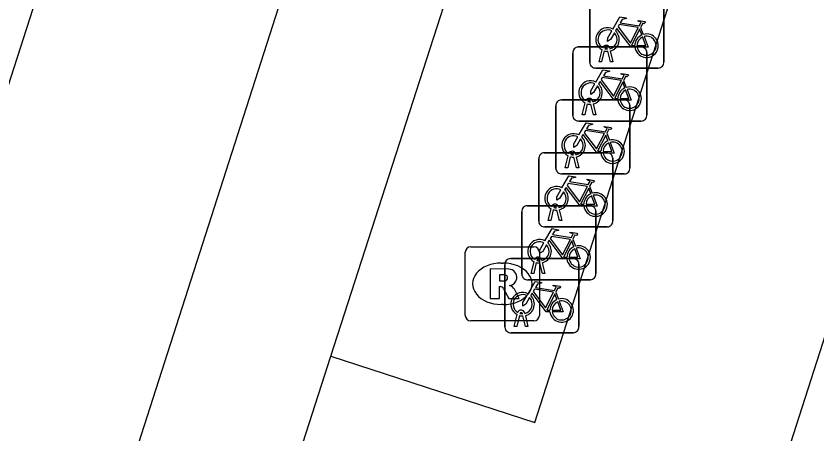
# Model space of a CAD drawing. Extents: x 160676 to 161153, y 383244 to 383713.
# Drawn here: x 161088.54 to 161099.34, y 383366.59 to 383372.23 of the extents above; entities that cross this region are included whole.
import ezdxf

# ---------------------------------------------------------------- set-up
doc = ezdxf.new("R2010")
doc.units = 0
for name, color, linetype in [('IMGEO_Fietsenrek', 7, 'Continuous'), ('IMGEO_Fietspad_gesloten', 7, 'Continuous'), ('IMGEO_Pand', 7, 'Continuous'), ('IMGEO_Rijbaan_lokaal_open', 7, 'Continuous'), ('IMGEO_Rioolput', 7, 'Continuous'), ('IMGEO_Voetpad_open', 7, 'Continuous')]:
    doc.layers.add(name, color=color, linetype=linetype)

msp = doc.modelspace()

# ---------------------------------------------------------------- linework, layer by layer
at = {"layer": 'IMGEO_Fietsenrek'}
for p, q in [((161096.285, 383371.604), (161096.285, 383372.445)), ((161096.285, 383372.445), (161096.285, 383371.604)), ((161097.285, 383372.454), (161097.285, 383371.613)), ((161097.285, 383371.613), (161097.285, 383372.454)), ((161096.972, 383372.078), (161097.008, 383371.983)), ((161096.056, 383370.889), (161096.056, 383371.73)), ((161096.056, 383371.73), (161096.056, 383370.889)), ((161096.131, 383371.814), (161096.972, 383371.814)), ((161096.972, 383371.814), (161096.131, 383371.814)), ((161096.412, 383371.613), (161096.451, 383371.773)), ((161096.481, 383371.761), (161096.446, 383371.613)), ((161096.523, 383371.785), (161096.522, 383371.789)), ((161096.564, 383371.613), (161096.53, 383371.755)), ((161096.554, 383371.796), (161096.555, 383371.789)), ((161096.562, 383371.759), (161096.597, 383371.613)), ((161097.056, 383371.739), (161097.056, 383370.898)), ((161097.056, 383370.898), (161097.056, 383371.739)), ((161096.446, 383371.613), (161096.412, 383371.613)), ((161096.597, 383371.613), (161096.564, 383371.613)), ((161097.21, 383371.529), (161096.369, 383371.529)), ((161096.369, 383371.529), (161097.21, 383371.529)), ((161096.743, 383371.363), (161096.779, 383371.268)), ((161095.902, 383371.1), (161096.743, 383371.1)), ((161096.743, 383371.1), (161095.902, 383371.1)), ((161096.294, 383371.07), (161096.293, 383371.074)), ((161096.325, 383371.081), (161096.326, 383371.074)), ((161095.827, 383370.175), (161095.827, 383371.016)), ((161095.827, 383371.016), (161095.827, 383370.175)), ((161096.183, 383370.898), (161096.222, 383371.058)), ((161096.252, 383371.046), (161096.217, 383370.898)), ((161096.335, 383370.898), (161096.301, 383371.04)), ((161096.333, 383371.044), (161096.368, 383370.898)), ((161096.827, 383371.025), (161096.827, 383370.184)), ((161096.827, 383370.184), (161096.827, 383371.025)), ((161096.217, 383370.898), (161096.183, 383370.898)), ((161096.368, 383370.898), (161096.335, 383370.898)), ((161096.981, 383370.814), (161096.14, 383370.814)), ((161096.14, 383370.814), (161096.981, 383370.814)), ((161096.514, 383370.649), (161096.55, 383370.554)), ((161095.672, 383370.386), (161096.513, 383370.386)), ((161096.513, 383370.386), (161095.672, 383370.386)), ((161095.954, 383370.184), (161095.993, 383370.344)), ((161096.023, 383370.332), (161095.988, 383370.184)), ((161096.065, 383370.356), (161096.064, 383370.36)), ((161096.106, 383370.184), (161096.072, 383370.326)), ((161096.096, 383370.367), (161096.097, 383370.36)), ((161096.104, 383370.33), (161096.139, 383370.184)), ((161095.597, 383369.461), (161095.597, 383370.302)), ((161095.597, 383370.302), (161095.597, 383369.461)), ((161096.597, 383370.311), (161096.597, 383369.47)), ((161096.597, 383369.47), (161096.597, 383370.311)), ((161096.752, 383370.1), (161095.911, 383370.1)), ((161095.911, 383370.1), (161096.752, 383370.1)), ((161095.988, 383370.184), (161095.954, 383370.184)), ((161096.139, 383370.184), (161096.106, 383370.184)), ((161096.284, 383369.935), (161096.32, 383369.84)), ((161095.443, 383369.672), (161096.284, 383369.672)), ((161096.284, 383369.672), (161095.443, 383369.672)), ((161095.368, 383368.747), (161095.368, 383369.588)), ((161095.368, 383369.588), (161095.368, 383368.747)), ((161095.724, 383369.47), (161095.763, 383369.63)), ((161095.793, 383369.618), (161095.758, 383369.47)), ((161095.835, 383369.642), (161095.834, 383369.646)), ((161095.876, 383369.47), (161095.842, 383369.612)), ((161095.866, 383369.653), (161095.867, 383369.646)), ((161095.874, 383369.616), (161095.909, 383369.47)), ((161096.368, 383369.597), (161096.368, 383368.756)), ((161096.368, 383368.756), (161096.368, 383369.597)), ((161095.758, 383369.47), (161095.724, 383369.47)), ((161095.909, 383369.47), (161095.876, 383369.47)), ((161096.522, 383369.386), (161095.681, 383369.386)), ((161095.681, 383369.386), (161096.522, 383369.386)), ((161096.055, 383369.221), (161096.091, 383369.126)), ((161095.214, 383368.958), (161096.055, 383368.958)), ((161096.055, 383368.958), (161095.214, 383368.958)), ((161095.495, 383368.756), (161095.534, 383368.916)), ((161095.606, 383368.928), (161095.605, 383368.932)), ((161095.637, 383368.939), (161095.638, 383368.932)), ((161095.139, 383368.033), (161095.139, 383368.874)), ((161095.139, 383368.874), (161095.139, 383368.033)), ((161095.564, 383368.904), (161095.529, 383368.756)), ((161095.647, 383368.756), (161095.613, 383368.898)), ((161095.645, 383368.902), (161095.68, 383368.756)), ((161096.139, 383368.883), (161096.139, 383368.042)), ((161096.139, 383368.042), (161096.139, 383368.883)), ((161095.529, 383368.756), (161095.495, 383368.756)), ((161095.68, 383368.756), (161095.647, 383368.756)), ((161096.293, 383368.672), (161095.452, 383368.672)), ((161095.452, 383368.672), (161096.293, 383368.672)), ((161095.826, 383368.507), (161095.862, 383368.412)), ((161095.266, 383368.042), (161095.305, 383368.202)), ((161095.335, 383368.19), (161095.3, 383368.042)), ((161095.377, 383368.214), (161095.376, 383368.218)), ((161095.418, 383368.042), (161095.384, 383368.184)), ((161095.408, 383368.225), (161095.409, 383368.218)), ((161095.416, 383368.188), (161095.451, 383368.042)), ((161096.064, 383367.958), (161095.223, 383367.958)), ((161095.223, 383367.958), (161096.064, 383367.958)), ((161095.3, 383368.042), (161095.266, 383368.042)), ((161095.451, 383368.042), (161095.418, 383368.042))]:
    msp.add_line(p, q, dxfattribs=at)
for points in [[(161096.598, 383372.055), (161096.693, 383372.219), (161096.779, 383372.205), (161096.781, 383372.196), (161096.725, 383372.185), (161096.698, 383372.14), (161096.954, 383372.099)], [(161096.954, 383372.099), (161096.979, 383372.148), (161096.973, 383372.152), (161096.95, 383372.156), (161096.938, 383372.163), (161096.937, 383372.166), (161096.939, 383372.171), (161097.034, 383372.156), (161097.036, 383372.146), (161097.026, 383372.133), (161097.014, 383372.127), (161097, 383372.133), (161096.972, 383372.078)], [(161096.894, 383371.811), (161096.844, 383371.811), (161096.653, 383372.062), (161096.634, 383372.03)], [(161096.941, 383372.074), (161096.684, 383372.115), (161096.667, 383372.086), (161096.834, 383371.866), (161096.941, 383372.074)], [(161096.989, 383371.976), (161096.959, 383372.053), (161096.85, 383371.835), (161096.893, 383371.835)], [(161096.619, 383372.003), (161096.567, 383371.913), (161096.527, 383371.888), (161096.528, 383371.935), (161096.583, 383372.029)], [(161096.923, 383371.835), (161097.043, 383371.834), (161096.999, 383371.948)], [(161097.019, 383371.955), (161097.074, 383371.81), (161096.924, 383371.81)], [(161096.369, 383371.34), (161096.464, 383371.504), (161096.55, 383371.49), (161096.552, 383371.481), (161096.496, 383371.47), (161096.469, 383371.425), (161096.725, 383371.384)], [(161096.712, 383371.359), (161096.455, 383371.4), (161096.438, 383371.371), (161096.605, 383371.151), (161096.712, 383371.359)], [(161096.725, 383371.384), (161096.75, 383371.433), (161096.744, 383371.437), (161096.721, 383371.441), (161096.709, 383371.448), (161096.708, 383371.451), (161096.71, 383371.456), (161096.805, 383371.441), (161096.807, 383371.431), (161096.797, 383371.418), (161096.785, 383371.412), (161096.771, 383371.418), (161096.743, 383371.363)], [(161096.39, 383371.288), (161096.338, 383371.198), (161096.298, 383371.173), (161096.299, 383371.22), (161096.354, 383371.314)], [(161096.665, 383371.096), (161096.615, 383371.096), (161096.424, 383371.347), (161096.405, 383371.315)], [(161096.76, 383371.261), (161096.73, 383371.338), (161096.621, 383371.12), (161096.664, 383371.12)], [(161096.694, 383371.12), (161096.814, 383371.119), (161096.77, 383371.233)], [(161096.79, 383371.24), (161096.845, 383371.095), (161096.695, 383371.095)], [(161096.14, 383370.626), (161096.235, 383370.79), (161096.321, 383370.776), (161096.323, 383370.767), (161096.267, 383370.756), (161096.24, 383370.711), (161096.496, 383370.67)], [(161096.483, 383370.645), (161096.226, 383370.686), (161096.209, 383370.657), (161096.376, 383370.437), (161096.483, 383370.645)], [(161096.496, 383370.67), (161096.521, 383370.719), (161096.515, 383370.723), (161096.492, 383370.727), (161096.48, 383370.734), (161096.479, 383370.737), (161096.481, 383370.742), (161096.576, 383370.727), (161096.578, 383370.717), (161096.568, 383370.704), (161096.556, 383370.698), (161096.542, 383370.704), (161096.514, 383370.649)], [(161096.161, 383370.574), (161096.109, 383370.484), (161096.069, 383370.459), (161096.07, 383370.506), (161096.125, 383370.6)], [(161096.436, 383370.382), (161096.386, 383370.382), (161096.195, 383370.633), (161096.176, 383370.601)], [(161096.531, 383370.547), (161096.501, 383370.624), (161096.392, 383370.406), (161096.435, 383370.406)], [(161096.465, 383370.406), (161096.585, 383370.405), (161096.541, 383370.519)], [(161096.561, 383370.526), (161096.616, 383370.381), (161096.466, 383370.381)], [(161095.91, 383369.912), (161096.005, 383370.076), (161096.091, 383370.062), (161096.093, 383370.053), (161096.037, 383370.042), (161096.01, 383369.997), (161096.266, 383369.956)], [(161096.266, 383369.956), (161096.291, 383370.005), (161096.285, 383370.009), (161096.262, 383370.013), (161096.25, 383370.02), (161096.249, 383370.023), (161096.251, 383370.028), (161096.346, 383370.013), (161096.348, 383370.003), (161096.338, 383369.99), (161096.326, 383369.984), (161096.312, 383369.99), (161096.284, 383369.935)], [(161095.931, 383369.86), (161095.879, 383369.77), (161095.839, 383369.745), (161095.84, 383369.792), (161095.895, 383369.886)], [(161096.206, 383369.668), (161096.156, 383369.668), (161095.965, 383369.919), (161095.946, 383369.887)], [(161096.253, 383369.931), (161095.996, 383369.972), (161095.979, 383369.943), (161096.146, 383369.723), (161096.253, 383369.931)], [(161096.301, 383369.833), (161096.271, 383369.91), (161096.162, 383369.692), (161096.205, 383369.692)], [(161096.235, 383369.692), (161096.355, 383369.691), (161096.311, 383369.805)], [(161096.331, 383369.812), (161096.386, 383369.667), (161096.236, 383369.667)], [(161095.681, 383369.198), (161095.776, 383369.362), (161095.862, 383369.348), (161095.864, 383369.339), (161095.808, 383369.328), (161095.781, 383369.283), (161096.037, 383369.242)], [(161096.024, 383369.217), (161095.767, 383369.258), (161095.75, 383369.229), (161095.917, 383369.009), (161096.024, 383369.217)], [(161096.037, 383369.242), (161096.062, 383369.291), (161096.056, 383369.295), (161096.033, 383369.299), (161096.021, 383369.306), (161096.02, 383369.309), (161096.022, 383369.314), (161096.117, 383369.299), (161096.119, 383369.289), (161096.109, 383369.276), (161096.097, 383369.27), (161096.083, 383369.276), (161096.055, 383369.221)], [(161095.702, 383369.146), (161095.65, 383369.056), (161095.61, 383369.031), (161095.611, 383369.078), (161095.666, 383369.172)], [(161095.977, 383368.954), (161095.927, 383368.954), (161095.736, 383369.205), (161095.717, 383369.173)], [(161096.072, 383369.119), (161096.042, 383369.196), (161095.933, 383368.978), (161095.976, 383368.978)], [(161096.006, 383368.978), (161096.126, 383368.977), (161096.082, 383369.091)], [(161096.102, 383369.098), (161096.157, 383368.953), (161096.007, 383368.953)], [(161095.452, 383368.484), (161095.547, 383368.648), (161095.633, 383368.634), (161095.635, 383368.625), (161095.579, 383368.614), (161095.552, 383368.569), (161095.808, 383368.528)], [(161095.808, 383368.528), (161095.833, 383368.577), (161095.827, 383368.581), (161095.804, 383368.585), (161095.792, 383368.592), (161095.791, 383368.595), (161095.793, 383368.6), (161095.888, 383368.585), (161095.89, 383368.575), (161095.88, 383368.562), (161095.868, 383368.556), (161095.854, 383368.562), (161095.826, 383368.507)], [(161095.748, 383368.24), (161095.698, 383368.24), (161095.507, 383368.491), (161095.488, 383368.459)], [(161095.795, 383368.503), (161095.538, 383368.544), (161095.521, 383368.515), (161095.688, 383368.295), (161095.795, 383368.503)], [(161095.843, 383368.405), (161095.813, 383368.482), (161095.704, 383368.264), (161095.747, 383368.264)], [(161095.473, 383368.432), (161095.421, 383368.342), (161095.381, 383368.317), (161095.382, 383368.364), (161095.437, 383368.458)], [(161095.777, 383368.264), (161095.897, 383368.263), (161095.853, 383368.377)], [(161095.873, 383368.384), (161095.928, 383368.239), (161095.778, 383368.239)]]:
    msp.add_lwpolyline(points, dxfattribs=at)
for centre, radius, start, end in [((161096.525, 383371.914), 0.159, 62.6766, 242.1369), ((161096.525, 383371.914), 0.129, 63.3192, 238.903), ((161096.525, 383371.914), 0.129, 283.6043, 43.4302), ((161096.525, 383371.914), 0.159, 283.5766, 46.6042), ((161097.052, 383371.83), 0.159, 113.3408, 178.3217), ((161097.052, 383371.83), 0.159, 187.0065, 105.7708), ((161097.052, 383371.83), 0.129, 113.923, 177.9556), ((161097.052, 383371.83), 0.129, 188.6715, 104.5883), ((161096.505, 383371.785), 0.0499, 12.8025, 158.6934), ((161096.134, 383371.736), 0.0779, 92.4484, 184.2845), ((161096.134, 383371.736), 0.0779, 92.4484, 184.2845), ((161096.525, 383371.914), 0.159, 253.9967, 271.7867), ((161096.505, 383371.785), 0.0174, 12.8025, 163.4502), ((161096.525, 383371.914), 0.129, 253.415, 269.0204), ((161096.978, 383371.736), 0.0779, 2.4484, 94.2845), ((161096.978, 383371.736), 0.0779, 2.4484, 94.2845), ((161097.207, 383371.607), 0.0779, 272.4484, 4.2845), ((161097.207, 383371.607), 0.0779, 272.4484, 4.2845), ((161096.363, 383371.607), 0.0779, 182.4484, 274.2845), ((161096.363, 383371.607), 0.0779, 182.4484, 274.2845), ((161096.296, 383371.199), 0.159, 62.6766, 242.1369), ((161096.296, 383371.199), 0.129, 63.3192, 238.903), ((161096.296, 383371.199), 0.129, 283.6043, 43.4302), ((161096.296, 383371.199), 0.159, 283.5766, 46.6042), ((161096.823, 383371.115), 0.159, 113.3408, 178.3217), ((161096.823, 383371.115), 0.159, 187.0065, 105.7708), ((161096.823, 383371.115), 0.129, 113.923, 177.9556), ((161096.823, 383371.115), 0.129, 188.6715, 104.5883), ((161095.905, 383371.022), 0.0779, 92.4484, 184.2845), ((161095.905, 383371.022), 0.0779, 92.4484, 184.2845), ((161096.276, 383371.07), 0.0499, 12.8025, 158.6934), ((161096.276, 383371.07), 0.0174, 12.8025, 163.4502), ((161096.296, 383371.199), 0.129, 253.415, 269.0204), ((161096.749, 383371.022), 0.0779, 2.4484, 94.2845), ((161096.749, 383371.022), 0.0779, 2.4484, 94.2845), ((161096.296, 383371.199), 0.159, 253.9967, 271.7867), ((161096.134, 383370.892), 0.0779, 182.4484, 274.2845), ((161096.134, 383370.892), 0.0779, 182.4484, 274.2845), ((161096.978, 383370.892), 0.0779, 272.4484, 4.2845), ((161096.978, 383370.892), 0.0779, 272.4484, 4.2845), ((161096.067, 383370.485), 0.159, 62.6766, 242.1369), ((161096.067, 383370.485), 0.129, 63.3192, 238.903), ((161096.067, 383370.485), 0.129, 283.6043, 43.4302), ((161096.067, 383370.485), 0.159, 283.5766, 46.6042), ((161096.594, 383370.401), 0.159, 113.3408, 178.3217), ((161096.594, 383370.401), 0.159, 187.0065, 105.7708), ((161096.594, 383370.401), 0.129, 188.6715, 104.5883), ((161096.594, 383370.401), 0.129, 113.923, 177.9556), ((161095.675, 383370.308), 0.0779, 92.4484, 184.2845), ((161095.675, 383370.308), 0.0779, 92.4484, 184.2845), ((161096.047, 383370.356), 0.0499, 12.8025, 158.6934), ((161096.067, 383370.485), 0.159, 253.9967, 271.7867), ((161096.047, 383370.356), 0.0174, 12.8025, 163.4502), ((161096.067, 383370.485), 0.129, 253.415, 269.0204), ((161096.519, 383370.308), 0.0779, 2.4484, 94.2845), ((161096.519, 383370.308), 0.0779, 2.4484, 94.2845), ((161095.905, 383370.178), 0.0779, 182.4484, 274.2845), ((161095.905, 383370.178), 0.0779, 182.4484, 274.2845), ((161096.749, 383370.178), 0.0779, 272.4484, 4.2845), ((161096.749, 383370.178), 0.0779, 272.4484, 4.2845), ((161095.837, 383369.771), 0.159, 62.6766, 242.1369), ((161095.837, 383369.771), 0.129, 63.3192, 238.903), ((161095.837, 383369.771), 0.159, 283.5766, 46.6042), ((161095.837, 383369.771), 0.129, 283.6043, 43.4302), ((161096.364, 383369.687), 0.159, 113.3408, 178.3217), ((161096.364, 383369.687), 0.159, 187.0065, 105.7708), ((161096.364, 383369.687), 0.129, 113.923, 177.9556), ((161096.364, 383369.687), 0.129, 188.6715, 104.5883), ((161095.446, 383369.594), 0.0779, 92.4484, 184.2845), ((161095.446, 383369.594), 0.0779, 92.4484, 184.2845), ((161095.817, 383369.642), 0.0499, 12.8025, 158.6934), ((161096.29, 383369.594), 0.0779, 2.4484, 94.2845), ((161096.29, 383369.594), 0.0779, 2.4484, 94.2845), ((161095.837, 383369.771), 0.159, 253.9967, 271.7867), ((161095.817, 383369.642), 0.0174, 12.8025, 163.4502), ((161095.837, 383369.771), 0.129, 253.415, 269.0204), ((161095.675, 383369.464), 0.0779, 182.4484, 274.2845), ((161095.675, 383369.464), 0.0779, 182.4484, 274.2845), ((161096.519, 383369.464), 0.0779, 272.4484, 4.2845), ((161096.519, 383369.464), 0.0779, 272.4484, 4.2845), ((161095.608, 383369.057), 0.159, 62.6766, 242.1369), ((161095.608, 383369.057), 0.129, 63.3192, 238.903), ((161095.608, 383369.057), 0.129, 283.6043, 43.4302), ((161095.608, 383369.057), 0.159, 283.5766, 46.6042), ((161096.135, 383368.973), 0.159, 187.0065, 105.7708), ((161096.135, 383368.973), 0.159, 113.3408, 178.3217), ((161096.135, 383368.973), 0.129, 113.923, 177.9556), ((161096.135, 383368.973), 0.129, 188.6715, 104.5883), ((161095.217, 383368.88), 0.0779, 92.4484, 184.2845), ((161095.217, 383368.88), 0.0779, 92.4484, 184.2845), ((161095.588, 383368.928), 0.0499, 12.8025, 158.6934), ((161095.588, 383368.928), 0.0174, 12.8025, 163.4502), ((161095.608, 383369.057), 0.129, 253.415, 269.0204), ((161096.061, 383368.88), 0.0779, 2.4484, 94.2845), ((161096.061, 383368.88), 0.0779, 2.4484, 94.2845), ((161095.608, 383369.057), 0.159, 253.9967, 271.7867), ((161095.446, 383368.75), 0.0779, 182.4484, 274.2845), ((161095.446, 383368.75), 0.0779, 182.4484, 274.2845), ((161096.29, 383368.75), 0.0779, 272.4484, 4.2845), ((161096.29, 383368.75), 0.0779, 272.4484, 4.2845), ((161095.379, 383368.343), 0.159, 62.6766, 242.1369), ((161095.379, 383368.343), 0.129, 63.3192, 238.903), ((161095.379, 383368.343), 0.129, 283.6043, 43.4302), ((161095.379, 383368.343), 0.159, 283.5766, 46.6042), ((161095.906, 383368.259), 0.159, 113.3408, 178.3217), ((161095.906, 383368.259), 0.159, 187.0065, 105.7708), ((161095.906, 383368.259), 0.129, 113.923, 177.9556), ((161095.906, 383368.259), 0.129, 188.6715, 104.5883), ((161095.359, 383368.214), 0.0499, 12.8025, 158.6934), ((161095.379, 383368.343), 0.159, 253.9967, 271.7867), ((161095.359, 383368.214), 0.0174, 12.8025, 163.4502), ((161095.379, 383368.343), 0.129, 253.415, 269.0204), ((161095.217, 383368.036), 0.0779, 182.4484, 274.2845), ((161095.217, 383368.036), 0.0779, 182.4484, 274.2845), ((161096.061, 383368.036), 0.0779, 272.4484, 4.2845), ((161096.061, 383368.036), 0.0779, 272.4484, 4.2845)]:
    msp.add_arc(centre, radius, start, end, dxfattribs=at)
at = {"layer": 'IMGEO_Fietspad_gesloten'}
for points in [[(161118.548, 383454.992), (161111.242, 383432.14), (161095.589, 383383.263), (161087.624, 383358.486)], [(161092.79, 383367.643), (161096.168, 383378.107)], [(161090.169, 383359.505), (161092.79, 383367.643)]]:
    msp.add_lwpolyline(points, dxfattribs=at)
at = {"layer": 'IMGEO_Pand'}
msp.add_lwpolyline([(161093.924, 383388.651), (161092.076, 383382.563), (161092.464, 383382.406), (161092.224, 383381.656), (161091.803, 383381.774), (161089.845, 383375.717), (161090.273, 383375.564), (161090.026, 383374.802), (161089.601, 383374.919), (161087.633, 383368.82), (161088.063, 383368.693), (161087.815, 383367.926), (161087.387, 383368.057), (161085.448, 383361.966), (161085.865, 383361.821), (161085.634, 383361.031), (161085.238, 383361.164)], dxfattribs=at)
at = {"layer": 'IMGEO_Rijbaan_lokaal_open'}
msp.add_lwpolyline([(161103.103, 383379.257), (161096.146, 383357.606)], dxfattribs=at)
at = {"layer": 'IMGEO_Rioolput'}
for p, q in [((161094.604, 383368.192), (161094.604, 383369.044)), ((161094.679, 383369.118), (161095.531, 383369.118)), ((161095.605, 383369.044), (161095.605, 383368.192)), ((161095.092, 383368.898), (161095.117, 383368.898)), ((161095.115, 383368.338), (161095.09, 383368.338)), ((161095.531, 383368.118), (161094.679, 383368.118))]:
    msp.add_line(p, q, dxfattribs=at)
for points in [[(161094.604, 383368.192), (161094.604, 383369.044)], [(161094.679, 383369.118), (161095.531, 383369.118)], [(161095.605, 383369.044), (161095.605, 383368.192)], [(161095.193, 383368.816), (161094.941, 383368.818), (161094.941, 383368.418)], [(161095.119, 383368.737), (161095.065, 383368.737), (161095.065, 383368.656)], [(161095.065, 383368.656), (161095.117, 383368.656)], [(161094.941, 383368.418), (161095.065, 383368.418), (161095.065, 383368.58), (161095.076, 383368.58)], [(161095.123, 383368.551), (161095.194, 383368.418), (161095.334, 383368.418), (161095.269, 383368.544)], [(161095.531, 383368.118), (161094.679, 383368.118)]]:
    msp.add_lwpolyline(points, dxfattribs=at)
for centre, radius, start, end in [((161094.681, 383369.042), 0.0765, 91.552, 178.448), ((161094.681, 383369.042), 0.0765, 91.552, 178.448), ((161095.529, 383369.042), 0.0765, 1.552, 88.448), ((161095.529, 383369.042), 0.0765, 1.552, 88.448), ((161095.192, 383368.706), 0.109, 350.3612, 89.416), ((161095.125, 383368.641), 0.0964, 77.0061, 93.1865), ((161095.139, 383368.698), 0.0378, 276.6634, 79.6772), ((161095.101, 383368.845), 0.19, 274.7715, 282.9687), ((161095.19, 383368.706), 0.112, 277.5842, 350.9817), ((161095.174, 383368.491), 0.108, 29.5134, 73.7905), ((161095.075, 383368.527), 0.0533, 26.0293, 88.6989), ((161094.681, 383368.194), 0.0765, 181.552, 268.448), ((161094.681, 383368.194), 0.0765, 181.552, 268.448), ((161095.529, 383368.194), 0.0765, 271.552, 358.448), ((161095.529, 383368.194), 0.0765, 271.552, 358.448)]:
    msp.add_arc(centre, radius, start, end, dxfattribs=at)
for centre, major_axis, ratio, start_param, end_param in [((161095.091, 383368.618), (-0.387, 0.002), 0.722429, 4.712389, 7.853982), ((161095.116, 383368.618), (-0.39, 0.002), 0.717154, 1.570796, 4.712389)]:
    msp.add_ellipse(centre, major_axis=major_axis, ratio=ratio, start_param=start_param, end_param=end_param, dxfattribs=at)
at = {"layer": 'IMGEO_Voetpad_open'}
msp.add_lwpolyline([(161092.79, 383367.643), (161095.543, 383366.745), (161098.896, 383377.19), (161096.168, 383378.107)], dxfattribs=at)

doc.saveas('drawing.dxf')
